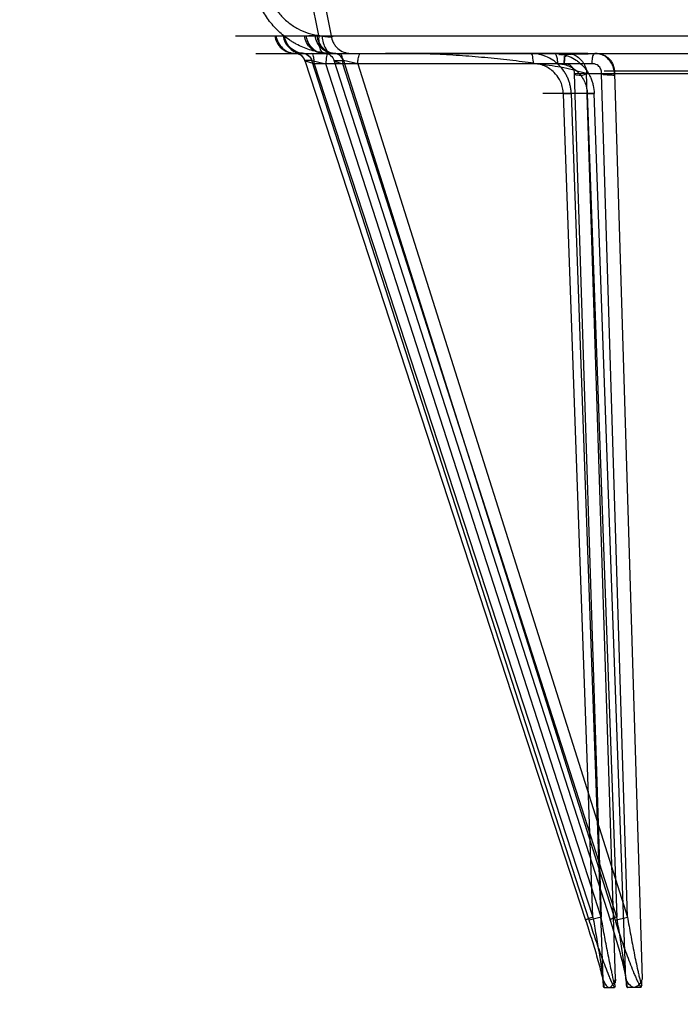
# Model space of a CAD drawing. Header units: millimetres. Extents: x 0 to 297, y 0 to 210.
# Tile 403 of 438: x 241.852 to 242.043, y 159.071 to 159.356. Entities that reach past the tile are written whole.
import ezdxf

# ---------------------------------------------------------------- set-up
doc = ezdxf.new("R2010")
doc.units = ezdxf.units.MM
doc.header["$LTSCALE"] = 16.335
doc.layers.get('0').update_dxf_attribs({"linetype": 'CONTINUOUS'})
doc.layers.add('AXES_REF', color=7, linetype='CONTINUOUS')
doc.layers.add('INTFCLR_144815', color=7, linetype='CONTINUOUS')

msp = doc.modelspace()

# ---------------------------------------------------------------- linework, layer by layer
at = {"color": 7, "linetype": 'Continuous'}
for centre, radius in [((241.49791, 154.83398), 5.8175), ((241.49791, 154.83398), 5.817), ((241.49791, 154.83398), 5.77975), ((241.49791, 159.81278), 0.513), ((241.49791, 159.81278), 0.501), ((241.49791, 159.81278), 0.4848), ((241.49791, 159.81278), 0.48), ((241.49791, 159.81278), 0.477), ((241.49791, 159.81278), 0.462), ((241.49791, 159.81278), 0.4608)]:
    msp.add_circle(centre, radius, dxfattribs=at)
at = {"color": 9, "linetype": 'Continuous'}
msp.add_circle((241.49791, 159.81278), 0.498, dxfattribs=at)
at = {"color": 7, "linetype": 'Continuous'}
msp.add_arc((241.49791, 154.83398), 5.76, 278.277129, 261.722871, dxfattribs=at)
at = {"layer": 'AXES_REF', "color": 7, "linetype": 'Continuous'}
msp.add_arc((241.49791, 154.83398), 5.892, 113.082666, 66.917334, dxfattribs=at)
at = {"layer": 'AXES_REF', "color": 9, "linetype": 'Continuous'}
msp.add_arc((241.49791, 154.83398), 5.30671, 94.41181, 85.58819, dxfattribs=at)
at = {"layer": 'INTFCLR_144815', "color": 9, "linetype": 'Continuous'}
for p, q in [((241.9383, 159.35116), (241.93535, 159.36582)), ((241.9393, 159.36398), (241.94189, 159.35104)), ((241.91422, 159.35104), (242.06859, 159.35104)), ((241.92592, 159.35104), (241.92727, 159.35104)), ((241.93723, 159.35104), (241.93544, 159.35104)), ((241.93928, 159.3509), (241.9383, 159.35116)), ((241.92014, 159.34598), (242.90981, 159.34598)), ((241.93155, 159.34598), (241.93138, 159.34598)), ((241.9336, 159.34598), (241.93225, 159.34598)), ((241.9341, 159.34598), (241.93363, 159.34598)), ((241.93699, 159.343), (241.93422, 159.34384)), ((241.93429, 159.34393), (242.0155, 159.09539)), ((241.93631, 159.34393), (241.93429, 159.34393)), ((242.01654, 159.09539), (241.93631, 159.34393)), ((241.93633, 159.34393), (241.94035, 159.343)), ((241.9422, 159.34598), (241.93968, 159.34614)), ((241.93982, 159.34598), (241.94009, 159.34598)), ((241.94013, 159.34598), (241.94187, 159.34598)), ((242.02265, 159.09539), (241.94279, 159.34393)), ((241.94279, 159.34393), (241.94541, 159.34393)), ((241.94541, 159.34393), (242.024, 159.09539)), ((241.9496, 159.343), (241.94544, 159.34393)), ((241.93699, 159.343), (242.0176, 159.09631)), ((242.01727, 159.343), (241.93699, 159.343)), ((242.01999, 159.09631), (241.94035, 159.343)), ((242.02449, 159.09631), (241.94522, 159.343)), ((241.9496, 159.343), (242.0276, 159.09631)), ((242.79927, 159.34082), (242.02089, 159.34082)), ((242.01222, 159.34011), (242.01999, 159.09631)), ((242.02415, 159.07834), (242.0158, 159.34019)), ((242.0158, 159.34019), (242.12489, 159.34019)), ((242.0276, 159.09631), (242.02013, 159.34011)), ((242.02385, 159.34019), (242.03188, 159.07834)), ((242.01799, 159.3344), (242.0031, 159.3344)), ((242.00907, 159.33432), (242.0114, 159.3344)), ((242.0176, 159.09631), (242.00907, 159.33432)), ((242.01134, 159.3344), (242.0205, 159.07834)), ((242.01598, 159.33432), (242.01799, 159.3344)), ((242.01598, 159.33432), (242.02449, 159.09631)), ((242.02714, 159.07834), (242.01799, 159.3344)), ((242.01999, 159.09631), (242.01654, 159.09539)), ((242.024, 159.09539), (242.0276, 159.09631))]:
    msp.add_line(p, q, dxfattribs=at)
at = {"layer": 'INTFCLR_144815', "color": 7, "linetype": 'Continuous'}
for p, q in [((242.0158, 159.34019), (242.01222, 159.34011)), ((242.02013, 159.34011), (242.02385, 159.34019))]:
    msp.add_line(p, q, dxfattribs=at)
at = {"layer": 'INTFCLR_144815', "color": 6, "linetype": 'Continuous'}
for p, q in [((242.02063, 159.07655), (242.02057, 159.07775)), ((242.02063, 159.07654), (242.02063, 159.07655)), ((242.02063, 159.07652), (242.02063, 159.07653)), ((242.02063, 159.0765), (242.02063, 159.07651)), ((242.02084, 159.07598), (242.02381, 159.07598)), ((242.02402, 159.07646), (242.02401, 159.07645)), ((242.02401, 159.07645), (242.02401, 159.07644)), ((242.02401, 159.07643), (242.02401, 159.07642)), ((242.02402, 159.07652), (242.02402, 159.07652)), ((242.02402, 159.07649), (242.02402, 159.07649)), ((242.02402, 159.07647), (242.02402, 159.07647)), ((242.02415, 159.07834), (242.02405, 159.07714)), ((242.02714, 159.07834), (242.02728, 159.07714)), ((242.02731, 159.07655), (242.02731, 159.07655)), ((242.02731, 159.07654), (242.02731, 159.07654)), ((242.02731, 159.07653), (242.02731, 159.07653)), ((242.02731, 159.07652), (242.02731, 159.07651)), ((242.02731, 159.07651), (242.02731, 159.0765)), ((242.02731, 159.07649), (242.02731, 159.07649)), ((242.02731, 159.07648), (242.02732, 159.07647)), ((242.02732, 159.07647), (242.02732, 159.07646)), ((242.02732, 159.07645), (242.02732, 159.07645)), ((242.03144, 159.07598), (242.02759, 159.07598)), ((242.03172, 159.07655), (242.03179, 159.07775))]:
    msp.add_line(p, q, dxfattribs=at)
for points in [[(242.02084, 159.07598), (242.02083, 159.07598), (242.02082, 159.07598), (242.02081, 159.07598), (242.0208, 159.07599), (242.02079, 159.07599), (242.02078, 159.076), (242.02077, 159.07601), (242.02076, 159.07601), (242.02075, 159.07602), (242.02074, 159.07603), (242.02074, 159.07604), (242.02073, 159.07605), (242.02072, 159.07607), (242.02072, 159.07608), (242.02071, 159.07609), (242.0207, 159.07611), (242.0207, 159.07612), (242.02069, 159.07613), (242.02069, 159.07615), (242.02068, 159.07616), (242.02068, 159.07618), (242.02067, 159.07619), (242.02067, 159.07621), (242.02067, 159.07623), (242.02066, 159.07624), (242.02066, 159.07626), (242.02066, 159.07627), (242.02065, 159.07629), (242.02065, 159.0763), (242.02065, 159.07632), (242.02065, 159.07634), (242.02064, 159.07635), (242.02064, 159.07637), (242.02064, 159.07638), (242.02064, 159.07639), (242.02064, 159.07641), (242.02064, 159.07642), (242.02064, 159.07644), (242.02063, 159.07645), (242.02063, 159.07646), (242.02063, 159.07647), (242.02063, 159.07649)], [(242.02401, 159.07639), (242.02401, 159.07638), (242.02401, 159.07637), (242.02401, 159.07636), (242.02401, 159.07635), (242.024, 159.07634), (242.024, 159.07634), (242.024, 159.07633), (242.024, 159.07632), (242.024, 159.0763), (242.024, 159.07629), (242.02399, 159.07628), (242.02399, 159.07627), (242.02399, 159.07626), (242.02399, 159.07625), (242.02399, 159.07624), (242.02398, 159.07623), (242.02398, 159.07622), (242.02398, 159.07621), (242.02398, 159.0762), (242.02397, 159.07619), (242.02397, 159.07617), (242.02397, 159.07616), (242.02396, 159.07615), (242.02396, 159.07614), (242.02396, 159.07613), (242.02395, 159.07612), (242.02395, 159.07611), (242.02394, 159.0761), (242.02394, 159.07609), (242.02393, 159.07608), (242.02393, 159.07607), (242.02392, 159.07606), (242.02392, 159.07605), (242.02391, 159.07604), (242.0239, 159.07603), (242.0239, 159.07602), (242.02389, 159.07602), (242.02388, 159.07601), (242.02388, 159.076), (242.02387, 159.076), (242.02386, 159.07599), (242.02385, 159.07599), (242.02384, 159.07599), (242.02384, 159.07598), (242.02383, 159.07598), (242.02382, 159.07598), (242.02381, 159.07598)], [(242.02401, 159.07642), (242.02401, 159.07641), (242.02401, 159.0764)], [(242.02402, 159.07655), (242.02402, 159.07655), (242.02402, 159.07654), (242.02402, 159.07654), (242.02402, 159.07653)], [(242.02732, 159.07644), (242.02732, 159.07643), (242.02732, 159.07642), (242.02732, 159.07642), (242.02732, 159.07641), (242.02732, 159.0764), (242.02732, 159.07639), (242.02733, 159.07638), (242.02733, 159.07637), (242.02733, 159.07636), (242.02733, 159.07635), (242.02733, 159.07634), (242.02733, 159.07634), (242.02733, 159.07633), (242.02734, 159.07632), (242.02734, 159.0763), (242.02734, 159.07629), (242.02734, 159.07628), (242.02735, 159.07627), (242.02735, 159.07626), (242.02735, 159.07625), (242.02735, 159.07624), (242.02736, 159.07623), (242.02736, 159.07622), (242.02736, 159.07621), (242.02737, 159.0762), (242.02737, 159.07619), (242.02738, 159.07617), (242.02738, 159.07616), (242.02738, 159.07615), (242.02739, 159.07614), (242.02739, 159.07613), (242.0274, 159.07612), (242.02741, 159.07611), (242.02741, 159.0761), (242.02742, 159.07609), (242.02742, 159.07608), (242.02743, 159.07607), (242.02744, 159.07606), (242.02745, 159.07605), (242.02745, 159.07604), (242.02746, 159.07603), (242.02747, 159.07602), (242.02748, 159.07602), (242.02749, 159.07601), (242.0275, 159.076), (242.02751, 159.076), (242.02752, 159.07599), (242.02753, 159.07599), (242.02754, 159.07599), (242.02755, 159.07598), (242.02756, 159.07598), (242.02757, 159.07598), (242.02759, 159.07598)], [(242.03144, 159.07598), (242.03146, 159.07598), (242.03147, 159.07598), (242.03148, 159.07598), (242.0315, 159.07599), (242.03151, 159.07599), (242.03152, 159.076), (242.03153, 159.07601), (242.03155, 159.07601), (242.03156, 159.07602), (242.03157, 159.07603), (242.03158, 159.07604), (242.03159, 159.07605), (242.0316, 159.07607), (242.0316, 159.07608), (242.03161, 159.07609), (242.03162, 159.07611), (242.03163, 159.07612), (242.03164, 159.07613), (242.03164, 159.07615), (242.03165, 159.07616), (242.03165, 159.07618), (242.03166, 159.07619), (242.03166, 159.07621), (242.03167, 159.07623), (242.03167, 159.07624), (242.03168, 159.07626), (242.03168, 159.07627), (242.03169, 159.07629), (242.03169, 159.0763), (242.03169, 159.07632), (242.03169, 159.07634), (242.0317, 159.07635), (242.0317, 159.07637), (242.0317, 159.07638), (242.0317, 159.07639), (242.03171, 159.07641), (242.03171, 159.07642), (242.03171, 159.07644), (242.03171, 159.07645), (242.03171, 159.07646), (242.03171, 159.07647)], [(242.03171, 159.07649), (242.03171, 159.0765), (242.03171, 159.07651), (242.03172, 159.07652), (242.03172, 159.07653), (242.03172, 159.07654), (242.03172, 159.07655)]]:
    msp.add_lwpolyline(points, dxfattribs=at)
at = {"layer": 'INTFCLR_144815', "color": 9, "linetype": 'Continuous'}
for points, knots in [([(241.93968, 159.34614), (241.93899, 159.34622), (241.93762, 159.34646), (241.93493, 159.34718), (241.93267, 159.34815), (241.93084, 159.3492), (241.92964, 159.34995), (241.92763, 159.35142), (241.92555, 159.35341), (241.92374, 159.35565), (241.92213, 159.35804), (241.92098, 159.36031), (241.9202, 159.36235), (241.91975, 159.36372), (241.9191, 159.36617), (241.91881, 159.36833), (241.91873, 159.36977)], [0, 0, 0, 0, 0.060969, 0.121873, 0.243913, 0.274919, 0.306131, 0.368317, 0.493199, 0.556651, 0.619807, 0.746395, 0.778408, 0.810257, 0.873549, 1, 1, 1, 1]), ([(241.92234, 159.36888), (241.9224, 159.3678), (241.92264, 159.36618), (241.92323, 159.36408), (241.92399, 159.36203), (241.925, 159.36009), (241.92624, 159.35829), (241.92761, 159.35661), (241.92919, 159.35512), (241.93094, 159.35387), (241.93276, 159.35278), (241.93472, 159.35195), (241.93674, 159.3514), (241.93778, 159.35122), (241.9383, 159.35116)], [0, 0, 0, 0, 0.126036, 0.189218, 0.253015, 0.379655, 0.442894, 0.506456, 0.63159, 0.693892, 0.756186, 0.878295, 0.939149, 1, 1, 1, 1]), ([(241.92559, 159.35104), (241.92569, 159.35037), (241.92614, 159.34901), (241.92748, 159.34732), (241.92932, 159.34622), (241.93071, 159.34598), (241.93138, 159.34598)], [0, 0, 0, 0, 0.244565, 0.503496, 0.760313, 1, 1, 1, 1]), ([(241.92592, 159.35104), (241.92603, 159.35038), (241.92646, 159.34904), (241.92777, 159.34737), (241.92956, 159.34626), (241.93092, 159.34599), (241.93158, 159.34598)], [0, 0, 0, 0, 0.244864, 0.503572, 0.760133, 1, 1, 1, 1]), ([(241.92797, 159.35104), (241.92807, 159.35038), (241.92851, 159.34904), (241.9298, 159.34737), (241.93159, 159.34626), (241.93295, 159.34599), (241.9336, 159.34598)], [0, 0, 0, 0, 0.245324, 0.504207, 0.760561, 1, 1, 1, 1]), ([(241.9341, 159.34598), (241.93344, 159.34598), (241.93205, 159.34622), (241.93022, 159.34732), (241.92889, 159.34901), (241.92844, 159.35037), (241.92834, 159.35104)], [0, 0, 0, 0, 0.239108, 0.495642, 0.754812, 1, 1, 1, 1]), ([(241.93982, 159.34598), (241.93916, 159.34598), (241.93779, 159.34622), (241.93598, 159.34732), (241.93467, 159.34902), (241.93423, 159.35037), (241.93413, 159.35104)], [0, 0, 0, 0, 0.237878, 0.493812, 0.75349, 1, 1, 1, 1]), ([(241.93458, 159.35104), (241.93468, 159.35038), (241.9351, 159.34905), (241.93638, 159.34737), (241.93814, 159.34626), (241.93949, 159.34599), (241.94013, 159.34598)], [0, 0, 0, 0, 0.24681, 0.506276, 0.761969, 1, 1, 1, 1]), ([(241.94276, 159.34598), (241.94211, 159.34599), (241.94078, 159.34626), (241.93902, 159.34737), (241.93776, 159.34905), (241.93733, 159.35038), (241.93723, 159.35104)], [0, 0, 0, 0, 0.237461, 0.492881, 0.752581, 1, 1, 1, 1]), ([(241.93771, 159.35104), (241.93781, 159.35037), (241.93825, 159.34902), (241.93955, 159.34733), (241.94135, 159.34623), (241.94271, 159.34598), (241.94336, 159.34598)], [0, 0, 0, 0, 0.247336, 0.507333, 0.762893, 1, 1, 1, 1]), ([(241.9383, 159.35116), (241.93826, 159.35052), (241.93827, 159.34927), (241.93845, 159.34763), (241.93908, 159.34613), (241.93968, 159.34614)], [0, 0, 0, 0, 0.354192, 0.667454, 1, 1, 1, 1]), ([(241.94189, 159.35104), (241.94203, 159.35098), (241.94249, 159.35078), (241.94157, 159.3506), (241.94077, 159.35076), (241.93981, 159.35083), (241.93928, 159.3509)], [0, 0, 0, 0, 0.131462, 0.235647, 0.534813, 1, 1, 1, 1]), ([(241.93928, 159.3509), (241.93933, 159.35026), (241.93956, 159.34903), (241.94023, 159.34718), (241.94142, 159.34598), (241.9422, 159.34598)], [0, 0, 0, 0, 0.317077, 0.61036, 1, 1, 1, 1]), ([(241.94189, 159.35104), (241.94199, 159.35037), (241.94231, 159.34936), (241.94306, 159.34818), (241.94442, 159.34668), (241.94617, 159.34598), (241.94748, 159.34598)], [0, 0, 0, 0, 0.250121, 0.381355, 0.513466, 1, 1, 1, 1]), ([(241.93155, 159.34598), (241.93182, 159.34597), (241.933, 159.34579), (241.93399, 159.34478), (241.93427, 159.34393)], [0, 0, 0, 0, 0.234376, 1, 1, 1, 1]), ([(241.93429, 159.34393), (241.9341, 159.3445), (241.93338, 159.34554), (241.93217, 159.34596), (241.93158, 159.34598)], [0, 0, 0, 0, 0.502707, 1, 1, 1, 1]), ([(241.9336, 159.34598), (241.93419, 159.34596), (241.9354, 159.34554), (241.93612, 159.3445), (241.93631, 159.34393)], [0, 0, 0, 0, 0.497293, 1, 1, 1, 1]), ([(241.93363, 159.34598), (241.93422, 159.34596), (241.93543, 159.34554), (241.93614, 159.34449), (241.93633, 159.34393)], [0, 0, 0, 0, 0.496398, 1, 1, 1, 1]), ([(241.93699, 159.343), (241.93699, 159.34337), (241.93694, 159.34424), (241.93683, 159.34513), (241.93652, 159.34598), (241.93631, 159.34598)], [0, 0, 0, 0, 0.35171, 0.80538, 1, 1, 1, 1]), ([(241.94009, 159.34598), (241.94067, 159.34596), (241.94187, 159.34554), (241.94258, 159.34449), (241.94277, 159.34393)], [0, 0, 0, 0, 0.495744, 1, 1, 1, 1]), ([(241.94103, 159.34598), (241.94092, 159.34598), (241.94067, 159.34565), (241.94044, 159.34468), (241.94035, 159.34371), (241.94035, 159.343)], [0, 0, 0, 0, 0.103117, 0.326022, 1, 1, 1, 1]), ([(241.94277, 159.34393), (241.94274, 159.34393), (241.94264, 159.34393), (241.94275, 159.34381), (241.94291, 159.34377), (241.94319, 159.34364), (241.94358, 159.34351), (241.94427, 159.34328), (241.94483, 159.34312), (241.94522, 159.343)], [0, 0, 0, 0, 0.033052, 0.055554, 0.120786, 0.229163, 0.377368, 0.559793, 1, 1, 1, 1]), ([(241.94541, 159.34393), (241.94523, 159.34449), (241.94453, 159.34554), (241.94334, 159.34596), (241.94276, 159.34598)], [0, 0, 0, 0, 0.505323, 1, 1, 1, 1]), ([(241.9428, 159.34598), (241.94307, 159.34597), (241.94422, 159.34578), (241.94517, 159.34477), (241.94544, 159.34393)], [0, 0, 0, 0, 0.231557, 1, 1, 1, 1]), ([(241.94435, 159.34598), (241.9447, 159.34598), (241.94516, 159.3446), (241.94522, 159.34371), (241.94522, 159.343)], [0, 0, 0, 0, 0.334641, 1, 1, 1, 1]), ([(241.9496, 159.343), (241.9496, 159.34337), (241.94966, 159.34423), (241.9498, 159.3452), (241.95025, 159.34598), (241.95047, 159.34598)], [0, 0, 0, 0, 0.342177, 0.788271, 1, 1, 1, 1]), ([(242.01134, 159.3344), (242.01132, 159.33478), (242.01126, 159.33555), (242.01106, 159.33669), (242.01075, 159.3378), (242.01034, 159.33888), (242.00983, 159.3399), (242.00903, 159.3412), (242.00805, 159.34238), (242.00692, 159.34339), (242.0057, 159.34428), (242.00436, 159.345), (242.00295, 159.3455), (242.00149, 159.34587), (242.00037, 159.34598), (241.99962, 159.34598)], [0, 0, 0, 0, 0.063652, 0.127279, 0.190555, 0.253351, 0.316226, 0.37943, 0.504173, 0.566794, 0.629215, 0.752842, 0.815093, 0.87678, 1, 1, 1, 1]), ([(241.99962, 159.34598), (241.99973, 159.34598), (241.99997, 159.34565), (242.0002, 159.34468), (242.00029, 159.34371), (242.00029, 159.343)], [0, 0, 0, 0, 0.103117, 0.326022, 1, 1, 1, 1]), ([(242.00648, 159.34598), (242.00683, 159.34598), (242.00729, 159.3446), (242.00735, 159.34371), (242.00736, 159.343)], [0, 0, 0, 0, 0.334641, 1, 1, 1, 1]), ([(242.00648, 159.34598), (242.00721, 159.34598), (242.00832, 159.34587), (242.00975, 159.3455), (242.01114, 159.345), (242.01245, 159.34428), (242.01365, 159.34339), (242.01476, 159.34237), (242.01572, 159.3412), (242.01651, 159.3399), (242.01701, 159.33888), (242.01741, 159.3378), (242.01782, 159.33632), (242.01796, 159.33517), (242.01799, 159.3344)], [0, 0, 0, 0, 0.122124, 0.183323, 0.245147, 0.368174, 0.430444, 0.493021, 0.618001, 0.681478, 0.744715, 0.807951, 0.871732, 1, 1, 1, 1]), ([(242.01815, 159.34598), (242.01797, 159.34598), (242.01758, 159.34547), (242.01736, 159.34447), (242.01727, 159.34355), (242.01727, 159.343)], [0, 0, 0, 0, 0.161533, 0.492149, 1, 1, 1, 1]), ([(242.00907, 159.33432), (242.00906, 159.33461), (242.00899, 159.33547), (242.00867, 159.33688), (242.00787, 159.33873), (242.00665, 159.34034), (242.0051, 159.3416), (242.0036, 159.3424), (242.00198, 159.34289), (242.00085, 159.343), (242.00029, 159.343)], [0, 0, 0, 0, 0.063751, 0.19071, 0.316426, 0.504178, 0.629192, 0.752902, 0.876747, 1, 1, 1, 1]), ([(242.00736, 159.343), (242.0079, 159.343), (242.00901, 159.34289), (242.0106, 159.3424), (242.01208, 159.3416), (242.01338, 159.34052), (242.01446, 159.3392), (242.01528, 159.33769), (242.01581, 159.33605), (242.01596, 159.3349), (242.01598, 159.33432)], [0, 0, 0, 0, 0.122073, 0.244921, 0.367964, 0.492726, 0.617809, 0.744523, 0.871564, 1, 1, 1, 1]), ([(242.0093, 159.343), (242.00949, 159.34302), (242.01004, 159.343), (242.01092, 159.34269), (242.01195, 159.34178), (242.01226, 159.34073), (242.01222, 159.34011)], [0, 0, 0, 0, 0.120951, 0.357986, 0.592109, 1, 1, 1, 1]), ([(242.02013, 159.34011), (242.02014, 159.34025), (242.02011, 159.34079), (242.01983, 159.34177), (242.01882, 159.3428), (242.0178, 159.34304), (242.01727, 159.343)], [0, 0, 0, 0, 0.090346, 0.357132, 0.64867, 1, 1, 1, 1]), ([(242.0155, 159.09539), (242.01535, 159.09539), (242.01617, 159.09585), (242.01659, 159.09593), (242.01727, 159.0962), (242.0176, 159.09631)], [0, 0, 0, 0, 0.185013, 0.553062, 1, 1, 1, 1]), ([(242.0176, 159.09631), (242.01791, 159.09458), (242.01837, 159.09197), (242.01896, 159.0885), (242.01938, 159.08593), (242.01978, 159.08338), (242.02009, 159.08129), (242.02032, 159.07964), (242.02049, 159.07821), (242.02062, 159.07718), (242.02063, 159.07655)], [0, 0, 0, 0, 0.264974, 0.396856, 0.527497, 0.656487, 0.783244, 0.84538, 0.905174, 1, 1, 1, 1]), ([(242.02402, 159.07655), (242.02368, 159.07755), (242.02338, 159.079), (242.02287, 159.08127), (242.02243, 159.08337), (242.02174, 159.08679), (242.02092, 159.09111), (242.0203, 159.09457), (242.01999, 159.09631)], [0, 0, 0, 0, 0.156893, 0.219136, 0.346386, 0.476085, 0.737365, 1, 1, 1, 1]), ([(242.02449, 159.09631), (242.02418, 159.0962), (242.02368, 159.09603), (242.02302, 159.09574), (242.02273, 159.09562), (242.02244, 159.0954), (242.0226, 159.09539), (242.02265, 159.09539)], [0, 0, 0, 0, 0.430359, 0.70031, 0.875744, 0.94082, 1, 1, 1, 1]), ([(242.02731, 159.07655), (242.02734, 159.07758), (242.02715, 159.07901), (242.02688, 159.08127), (242.02659, 159.08338), (242.02609, 159.0868), (242.0254, 159.09112), (242.0248, 159.09458), (242.02449, 159.09631)], [0, 0, 0, 0, 0.153971, 0.215808, 0.342736, 0.472574, 0.735103, 1, 1, 1, 1]), ([(242.0276, 159.09631), (242.0279, 159.09457), (242.02837, 159.09196), (242.02902, 159.0885), (242.02952, 159.08592), (242.03004, 159.08338), (242.03049, 159.08128), (242.03086, 159.07964), (242.03122, 159.0782), (242.03148, 159.07716), (242.03172, 159.07655)], [0, 0, 0, 0, 0.262498, 0.393514, 0.523585, 0.652368, 0.779419, 0.841981, 0.902478, 1, 1, 1, 1]), ([(242.0155, 159.09539), (242.01606, 159.09366), (242.01689, 159.09107), (242.01794, 159.08762), (242.01869, 159.08506), (242.0194, 159.08252), (242.01994, 159.08044), (242.02034, 159.0788), (242.02062, 159.07746), (242.0208, 159.07652), (242.02084, 159.07598)], [0, 0, 0, 0, 0.270374, 0.4046, 0.537306, 0.668034, 0.79611, 0.858695, 0.918736, 1, 1, 1, 1]), ([(242.02381, 159.07598), (242.0233, 159.07687), (242.02272, 159.07823), (242.02182, 159.08041), (242.02101, 159.0825), (242.01975, 159.0859), (242.01825, 159.0902), (242.0171, 159.09366), (242.01654, 159.09539)], [0, 0, 0, 0, 0.148676, 0.212372, 0.341856, 0.473191, 0.736522, 1, 1, 1, 1]), ([(242.02759, 159.07598), (242.02759, 159.07692), (242.02732, 159.07826), (242.02689, 159.08042), (242.02638, 159.08252), (242.0255, 159.08593), (242.02427, 159.09023), (242.0232, 159.09367), (242.02265, 159.09539)], [0, 0, 0, 0, 0.140359, 0.202543, 0.33066, 0.462205, 0.729285, 1, 1, 1, 1]), ([(242.024, 159.09539), (242.02455, 159.09365), (242.0254, 159.09106), (242.02659, 159.08761), (242.02752, 159.08505), (242.02848, 159.08251), (242.02931, 159.08042), (242.03001, 159.07879), (242.03064, 159.07743), (242.03111, 159.07649), (242.03144, 159.07598)], [0, 0, 0, 0, 0.262511, 0.394086, 0.525157, 0.655496, 0.784895, 0.849087, 0.911676, 1, 1, 1, 1])]:
    msp.add_open_spline(points, degree=3, knots=knots, dxfattribs=at)
at = {"layer": 'INTFCLR_144815', "color": 7, "linetype": 'Continuous'}
for points, knots in [([(242.0093, 159.343), (242.0093, 159.34319), (242.00932, 159.34355), (242.00931, 159.34401), (242.00942, 159.34437), (242.00944, 159.34465), (242.00922, 159.34504), (242.00966, 159.34519), (242.01018, 159.3453), (242.00981, 159.34551), (242.00946, 159.34549), (242.00882, 159.34558), (242.00656, 159.34572), (242.01261, 159.34581), (242.01954, 159.34595), (242.00014, 159.34592), (241.98641, 159.34597), (241.97727, 159.34597), (241.95521, 159.34598), (241.95826, 159.34598)], [0, 0, 0, 0, 0.007626, 0.015425, 0.019333, 0.023002, 0.027453, 0.034848, 0.039148, 0.041994, 0.047336, 0.05539, 0.070059, 0.118925, 0.186513, 0.315613, 0.590139, 0.871286, 1, 1, 1, 1]), ([(242.0158, 159.34019), (242.0147, 159.34038), (242.01252, 159.34104), (242.00922, 159.34191), (242.00579, 159.34234), (242.00236, 159.34287), (241.99888, 159.34334), (241.99415, 159.34395), (241.98813, 159.34461), (241.9808, 159.34526), (241.97461, 159.34564), (241.96961, 159.34585), (241.96457, 159.34598), (241.96079, 159.346), (241.95826, 159.34598)], [0, 0, 0, 0, 0.057671, 0.117422, 0.1765, 0.236369, 0.29703, 0.358472, 0.483241, 0.61038, 0.73919, 0.804166, 0.869303, 1, 1, 1, 1]), ([(242.00998, 159.34598), (242.00953, 159.34598), (242.00942, 159.3444), (242.0093, 159.34359), (242.0093, 159.343)], [0, 0, 0, 0, 0.432874, 1, 1, 1, 1]), ([(242.00998, 159.34598), (242.01052, 159.34598), (242.01162, 159.34582), (242.01314, 159.34512), (242.01439, 159.34401), (242.01544, 159.34238), (242.01577, 159.34101), (242.0158, 159.34019)], [0, 0, 0, 0, 0.179584, 0.364082, 0.54709, 0.727009, 1, 1, 1, 1]), ([(242.01815, 159.34598), (242.01851, 159.346), (242.01923, 159.34598), (242.02029, 159.34572), (242.02127, 159.34526), (242.02213, 159.34461), (242.02284, 159.3438), (242.02365, 159.3424), (242.02391, 159.34109), (242.02385, 159.34019)], [0, 0, 0, 0, 0.11866, 0.236482, 0.353059, 0.470089, 0.586454, 0.703715, 1, 1, 1, 1]), ([(242.02385, 159.34019), (242.02383, 159.3407), (242.02367, 159.34173), (242.02306, 159.34316), (242.02213, 159.34437), (242.02095, 159.34528), (242.0196, 159.34585), (242.01863, 159.34598), (242.01815, 159.34598)], [0, 0, 0, 0, 0.172436, 0.344311, 0.514991, 0.677619, 0.837959, 1, 1, 1, 1]), ([(242.01222, 159.34011), (242.01243, 159.3401), (242.01272, 159.33967), (242.01337, 159.33978), (242.01414, 159.33965), (242.01497, 159.33969), (242.0155, 159.34003), (242.01571, 159.34019), (242.0158, 159.34019)], [0, 0, 0, 0, 0.17222, 0.325541, 0.480663, 0.810181, 0.931492, 1, 1, 1, 1]), ([(242.02385, 159.34019), (242.02377, 159.34019), (242.02378, 159.33989), (242.02372, 159.33948), (242.02319, 159.33971), (242.0228, 159.33964), (242.02236, 159.3397), (242.02184, 159.33971), (242.02127, 159.33978), (242.02063, 159.33967), (242.02034, 159.3401), (242.02013, 159.34011)], [0, 0, 0, 0, 0.056655, 0.1403, 0.264797, 0.345967, 0.438479, 0.572866, 0.712315, 0.848478, 1, 1, 1, 1]), ([(242.0205, 159.07834), (242.02071, 159.07779), (242.02107, 159.07691), (242.02189, 159.07597), (242.02232, 159.07598)], [0, 0, 0, 0, 0.572819, 1, 1, 1, 1]), ([(242.0205, 159.07834), (242.02071, 159.07779), (242.02107, 159.07691), (242.02189, 159.07597), (242.02232, 159.07598)], [0, 0, 0, 0, 0.572856, 1, 1, 1, 1]), ([(242.02232, 159.07598), (242.02276, 159.07598), (242.02358, 159.07691), (242.02394, 159.0778), (242.02415, 159.07834)], [0, 0, 0, 0, 0.430751, 1, 1, 1, 1]), ([(242.02951, 159.07598), (242.02899, 159.07598), (242.02795, 159.0768), (242.02742, 159.07779), (242.02714, 159.07834)], [0, 0, 0, 0, 0.460387, 1, 1, 1, 1]), ([(242.03188, 159.07834), (242.0316, 159.07778), (242.03107, 159.0768), (242.03004, 159.07597), (242.02951, 159.07598)], [0, 0, 0, 0, 0.543068, 1, 1, 1, 1]), ([(242.03188, 159.07834), (242.0316, 159.07778), (242.03107, 159.0768), (242.03004, 159.07597), (242.02951, 159.07598)], [0, 0, 0, 0, 0.543107, 1, 1, 1, 1])]:
    msp.add_open_spline(points, degree=3, knots=knots, dxfattribs=at)

doc.saveas('drawing.dxf')
